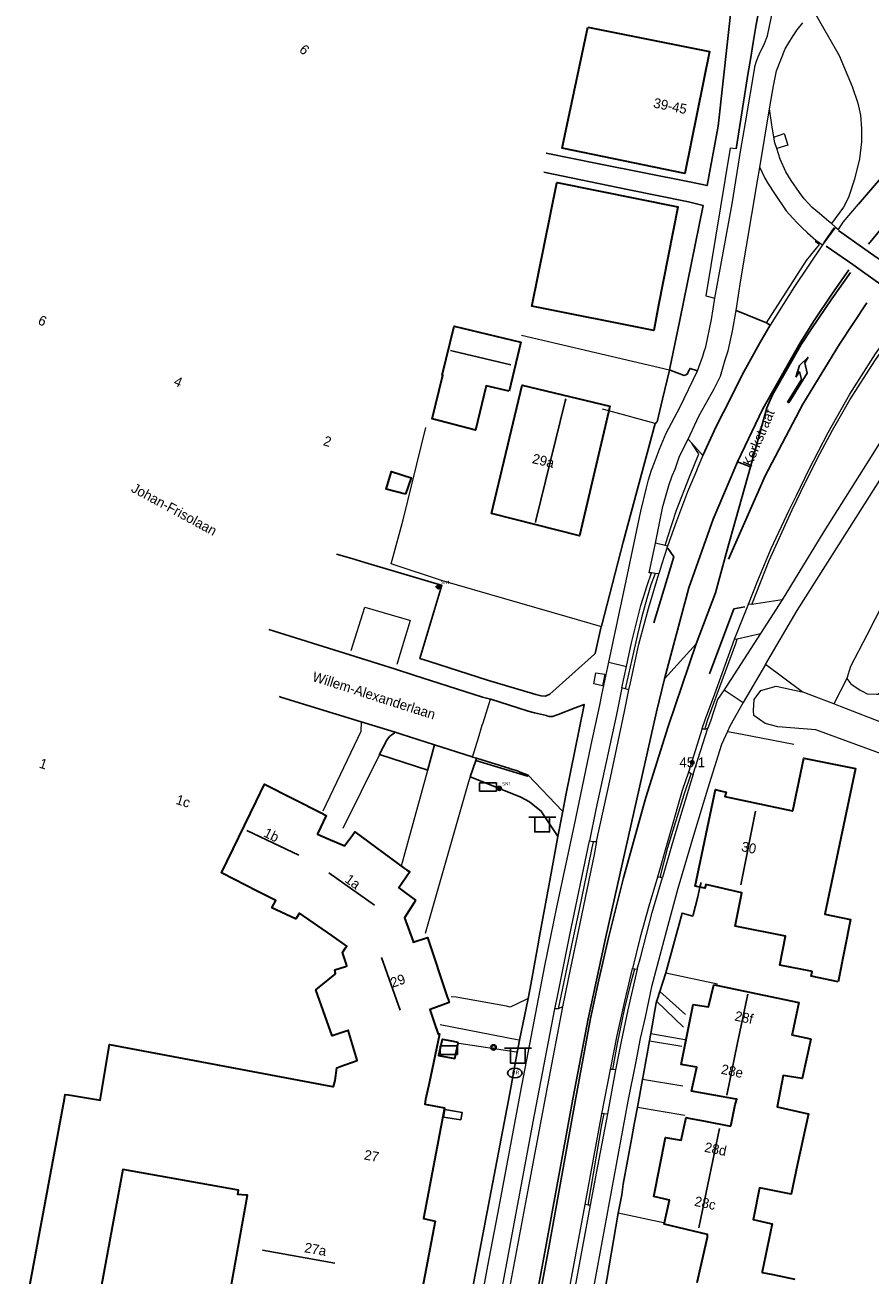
# Model space of a CAD drawing. Header units: metres. Extents: x 169249 to 194689, y 406250 to 412203.
# Tile 333 of 442: x 187903 to 187989, y 411474 to 411601. Entities that reach past the tile are written whole.
import ezdxf
from ezdxf.enums import TextEntityAlignment as Align

# ---------------------------------------------------------------- set-up
doc = ezdxf.new("R2010")
doc.units = ezdxf.units.M
doc.layers.get('0').update_dxf_attribs({"linetype": 'CONTINUOUS'})
for name, color, linetype, lineweight in [('BGT_NLCS_N264$0$B-WE-GW-WATERGANG_INSTEEK-G', 252, 'CONTINUOUS', 18), ('BGT_NLCS_N264$0$B-WE-IE-TERREINAFSCHEIDING_KUNSTMATIG_HEKWERK-G', 252, 'BGT_NLCS_N264$0$IE-TERREINAFSCHEIDING-KUNSTMATIG', 18), ('BGT_NLCS_N264$0$B-WE-OG-TOPOGRAFIE_BEBOUWING-G', 252, 'CONTINUOUS', 35), ('BGT_NLCS_N264$0$B-WE-OG-TOPOGRAFIE_CULTUURSCHEIDING-G', 252, 'CONTINUOUS', 18), ('BGT_NLCS_N264$0$B-WE-OG-TOPOGRAFIE_TERREIN_ONBEGROEID-GV', 252, 'CONTINUOUS', 18), ('BGT_NLCS_N264$0$B-WE-OG-TOPOGRAFIE_WATER-GV', 252, 'CONTINUOUS', 18), ('BGT_NLCS_N264$0$B-WE-OG-TOPOGRAFIE_WEG_BERM-GV', 252, 'CONTINUOUS', 18), ('BGT_NLCS_N264$0$B-WE-OG-TOPOGRAFIE_WEG_PARKEERPLAATS-G', 252, 'CONTINUOUS', 18), ('BGT_NLCS_N264$0$B-WE-OG-TOPOGRAFIE_WEG_RIJWEG-GV', 252, 'CONTINUOUS', 18), ('BGT_NLCS_N264$0$B-WE-OG-TOPOGRAFIE_WEG_RIJWIELPAD-GV', 252, 'CONTINUOUS', 18), ('BGT_NLCS_N264$0$B-WE-OG-TOPOGRAFIE_WEG_VERHARD-G', 252, 'CONTINUOUS', 18), ('BGT_NLCS_N264$0$B-WE-OG-TOPOGRAFIE_WEG_VOETPAD-GV', 252, 'CONTINUOUS', 18), ('BGT_NLCS_N264$0$B-WE-VW-MARKERING_PIJL-S', 252, 'CONTINUOUS', 25), ('BGT_NLCS_N264$0$B-WE-VW-VERKEERSTEKEN_BORD-S', 252, 'CONTINUOUS', 25), ('X-XX-AL-REFERENTIE-G', 7, 'CONTINUOUS', 18)]:
    doc.layers.add(name, color=color, linetype=linetype, lineweight=lineweight)
for name, color, linetype in [('BGT_NLCS_N264$0$B-WE-IE-MEUBILAIR_WEGMEUBILAIR-S', 252, 'CONTINUOUS'), ('BGT_NLCS_N264$0$B-WE-KG-KADASTRAAL_NOK-G', 252, 'CONTINUOUS'), ('BGT_NLCS_N264$0$B-WE-KL-WATER_BRANDLEIDING_PUT-S', 252, 'CONTINUOUS'), ('BGT_NLCS_N264$0$B-WE-OG-TOPOGRAFIE_WEG_INRIT-GV', 252, 'CONTINUOUS'), ('BGT_NLCS_N264$0$B-WE-OG-TOPOGRAFIE_WEG_RIJWEG-G', 252, 'CONTINUOUS'), ('BGT_NLCS_N264$0$B-WE-OG-TOPOGRAFIE_WEG_VOETPAD-G', 252, 'CONTINUOUS'), ('BGT_NLCS_N264$0$B-WE-VH-KANTOPSLUITING-G', 252, 'CONTINUOUS'), ('BGT_NLCS_N264$0$B-WE-VH-VERHARDING_ROOSTER-G', 252, 'CONTINUOUS'), ('BGT_NLCS_N264$0$B-WE-VW-MARKERING-G', 252, 'CONTINUOUS'), ('BGT_NLCS_N264$0$Label_Nummeraanduidingreeks', 252, 'CONTINUOUS'), ('BGT_NLCS_N264$0$Label_Openbareruimte', 252, 'CONTINUOUS'), ('BGT_NLCS_N264$0$Label_Puntobject', 252, 'CONTINUOUS')]:
    doc.layers.add(name, color=color, linetype=linetype)
doc.styles.add('BGT_NLCS_N264$0$NLCS-ISO', font='NLCS-ISO.ttf')
doc.styles.add('BGT_NLCS_N264$0$STANDARD', font='txt')
doc.linetypes.add('BGT_NLCS_N264$0$IE-TERREINAFSCHEIDING-KUNSTMATIG', pattern='A,4,[82,NLCS.SHX,S=0.75,R=90,X=0,Y=0],4,-2', length=10)

# ---------------------------------------------------------------- blocks, each defined once
blk = doc.blocks.new('BGT_NLCS_N264$0$SVW-VERKEERSTEKEN_BORD_ANWB-SO')
blk.add_line((-1.375, 0), (1.375, 0))
at = {"flags": 128}
blk.add_lwpolyline([(-0.75, 0), (-0.75, -1.5), (0.75, -1.5), (0.75, 0)], close=True, dxfattribs=at)
blk = doc.blocks.new('BGT_NLCS_N264$0$SIE-WEG_RECLAMEZUIL-SO')
for p, q in [((-0.194425, 0.194425), (0.194425, 0.194425)), ((-0.194425, -0.194425), (-0.194425, 0.194425)), ((0.194425, -0.194425), (0.194425, 0.194425)), ((-0.194425, -0.194425), (0.194425, -0.194425))]:
    blk.add_line(p, q)
blk.add_circle((0, 0), 0.275)
at = {"style": 'BGT_NLCS_N264$0$NLCS-ISO'}
blk.add_text('R', height=0.275, dxfattribs=at).set_placement((0, 0), align=Align.MIDDLE_CENTER)
blk = doc.blocks.new('BGT_NLCS_N264$0$SIE-WEG_STRAATNAAMBORD_PAAL-SO')
blk.add_line((-0.3, 0), (0.3, 0))
for radius in [0.2, 0.0745]:
    blk.add_circle((0, 0), radius)
at = {"style": 'BGT_NLCS_N264$0$NLCS-ISO'}
blk.add_attdef('STRAATNAAMBORD', (0.28, 0.29), '', height=0.35, dxfattribs=at)
blk = doc.blocks.new('BGT_NLCS_N264$0$SKL-ET_OV_KAST_ALGEMEEN-SO')
for p, q in [((-0.91, 0.44), (0.84, 0.44)), ((-0.91, -0.43), (-0.91, 0.44)), ((0.84, 0.44), (0.84, -0.43)), ((0.84, -0.43), (-0.91, -0.43))]:
    blk.add_line(p, q)
blk = doc.blocks.new('BGT_NLCS_N264$0$SIE-WEG_STRAATPOT_BRANDKRAAN-SO')
blk.add_ellipse((0, 0), major_axis=(-0.729, 0), ratio=0.685994)
at = {"style": 'BGT_NLCS_N264$0$NLCS-ISO'}
blk.add_text('BR', height=0.4, dxfattribs=at).set_placement((-0.3, -0.15))
blk = doc.blocks.new('BGT_NLCS_N264$0$B-SVW-MARKERING_PIJL_LA_5.0')
for p, q in [((0, 0.07), (2.7, 0.07)), ((0, -0.08), (0, 0.07)), ((3.8, 0.97), (2.6, 0.67)), ((2.6, 0.67), (3.3, 0.67)), ((2.7, 0.07), (3.3, 0.67)), ((3.55, -0.08), (4.3, 0.67)), ((5, 0.67), (3.8, 0.97)), ((4.3, 0.67), (5, 0.67)), ((0, -0.08), (3.55, -0.08))]:
    blk.add_line(p, q)
blk = doc.blocks.new('BGT_NLCS_N264$0$SIE-WEG_PAAL_ALGEMEEN_TYPE_02-SO')
at = {"ltscale": 0.5}
h = blk.add_hatch(color=256, dxfattribs=at)
h.paths.add_polyline_path([(0, 0), (0.1875, 0, 0.41421356), (0, 0.1875)])
h.paths.add_polyline_path([(0, -0.1875), (0, 0), (-0.1875, 0, 0.41421356)])
for p, q in [((-0.1875, 0), (0.1875, 0)), ((0, -0.1875), (0, 0.1875))]:
    blk.add_line(p, q, dxfattribs=at)
blk.add_circle((0, 0), 0.1875, dxfattribs=at)
blk = doc.blocks.new('BGT_NLCS_N264')
at = {"layer": 'BGT_NLCS_N264$0$B-WE-GW-WATERGANG_INSTEEK-G'}
blk.add_polyline3d([(187986.25, 411534.31, 11.36), (187986.66, 411533.76, 11.37), (187987.63, 411533.12, 11.25), (187987.83, 411533.01, 11.26), (187988.34, 411532.76, 11.05), (187989.28, 411532.7, 10.87), (187989.45, 411532.73, 10.76), (187989.71, 411532.95, 10.61), (187990.43, 411534.21, 10.47), (187993.79, 411540.8, 10.34), (187994.5, 411541.56, 10.3), (187994.83, 411541.67, 10.33), (187994.96, 411541.62, 10.34), (187995.39, 411541.45, 10.37)], dxfattribs=at)
at = {"layer": 'BGT_NLCS_N264$0$B-WE-IE-TERREINAFSCHEIDING_KUNSTMATIG_HEKWERK-G'}
blk.add_polyline3d([(187961.32, 411539.58, 11.47), (187961.25, 411539.6, 11.47), (187957.88, 411540.57, 11.46), (187945.2, 411544.22, 11.4), (187940.01, 411545.94, 11.41), (187941.21, 411550.41, 11.58), (187943.5, 411559.8, 11.59)], dxfattribs=at)
at = {"layer": 'BGT_NLCS_N264$0$B-WE-KG-KADASTRAAL_NOK-G'}
for p, q in [((187975.49, 411513.35, 20.16), (187976.98, 411520.82, 20.22)), ((187930.61, 411516.36, 20.2), (187925.34, 411518.88, 20.2)), ((187938.31, 411511.3, 20.18), (187933.65, 411514.57, 20.18)), ((187940.9, 411500.64, 20.19), (187939.02, 411505.98, 20.18)), ((187934.27, 411474.95, 20.32), (187926.92, 411476.27, 20.32))]:
    blk.add_line(p, q, dxfattribs=at)
for points in [[(187946.02, 411567.59, 15.32), (187946.29, 411567.52, 15.32), (187952.15, 411566.15, 15.32)], [(187957.73, 411562.7, 18.71), (187957.67, 411562.46, 18.71), (187954.69, 411550.35, 18.68), (187954.64, 411550.13, 18.68)], [(187974.08, 411492.01, 20.53), (187975.17, 411497.31, 20.53), (187976.2, 411502.26, 20.52)], [(187971.24, 411478.55, 20.54), (187972.32, 411483.74, 20.58), (187973.34, 411488.61, 20.63)]]:
    blk.add_polyline3d(points, dxfattribs=at)
at = {"layer": 'BGT_NLCS_N264$0$B-WE-OG-TOPOGRAFIE_BEBOUWING-G'}
for points in [[(187959.97, 411600.44, 15.94), (187972.33, 411597.95, 15.97), (187969.81, 411585.58, 16.2), (187957.37, 411588.15, 16.02), (187957.35, 411588.16, 16.02), (187957.76, 411590.08, 16.01), (187959.97, 411600.44, 15.94)], [(187969.09, 411582.15, 16.3), (187967.15, 411572.19, 16.23), (187966.65, 411569.63, 16.21), (187954.29, 411572.09, 16.17), (187954.32, 411572.25, 16.17), (187956.83, 411584.63, 16.21), (187956.84, 411584.67, 16.21), (187969.1, 411582.18, 16.3), (187969.09, 411582.15, 16.3)], [(187951.97, 411563.48, 14.07), (187949.65, 411564.03, 14.09), (187948.57, 411559.52, 14.05), (187944.15, 411560.67, 14), (187945.23, 411565.09, 14.04), (187945.16, 411565.1, 14.04), (187946.4, 411570.06, 14.05), (187953.17, 411568.45, 14.07), (187951.97, 411563.48, 14.07)], [(187950.18, 411551.07, 14.93), (187953.28, 411564.1, 15.07), (187962.21, 411561.94, 15.06), (187962.1, 411561.48, 15.06)], [(187962.1, 411561.48, 15.06), (187959.12, 411548.79, 15.06), (187950.18, 411551.07, 14.93)], [(187941.44, 411553.03, 13.85), (187939.48, 411553.54, 13.85), (187940.04, 411555.32, 13.69), (187942.03, 411554.66, 13.94), (187941.44, 411553.03, 13.85)], [(187971.35, 411513.11, 14.72), (187971.33, 411513.12, 14.72), (187970.86, 411513.21, 14.72), (187972.91, 411523.03, 14.83), (187973.45, 411522.9, 14.84), (187974, 411522.77, 14.84), (187973.86, 411522.34, 14.84), (187973.86, 411522.33, 14.84), (187980.76, 411520.87, 14.46), (187980.77, 411520.88, 14.46), (187981.89, 411526.21, 14.42), (187987.13, 411525.15, 14.44), (187984.03, 411510.39, 14.35), (187986.63, 411509.84, 13.98), (187985.37, 411503.51, 13.99)], [(187942.24, 411507.59, 14.14), (187942.22, 411507.54, 15.99), (187943.67, 411508, 14.54), (187945.73, 411501.89, 14.46), (187945.77, 411501.75, 14.1), (187945.87, 411501.4, 14.1), (187943.96, 411500.7, 14.04), (187943.92, 411500.69, 14.04), (187944.37, 411499.38, 14.02), (187944.78, 411498.2, 14.01), (187944.9, 411498.23, 14), (187944.86, 411498.04, 14), (187943.87, 411493.36, 13.92), (187943.48, 411491.55, 13.88), (187943.4, 411491.09, 14.31), (187944.33, 411490.92, 14.33), (187945.42, 411490.73, 14.35), (187943.27, 411479.48, 14.26), (187944.45, 411479.22, 14.25), (187942.51, 411468.89, 14.28)], [(187923.51, 411471.29, 17.11), (187925.4, 411481.84, 17.01), (187925.22, 411481.84, 15.14), (187924.43, 411481.91, 15.02), (187924.49, 411482.35, 13.76), (187912.73, 411484.47, 13.79), (187910.58, 411472.72, 13.73)], [(187902.81, 411469.97, 13.71), (187903.62, 411474.35, 13.71), (187906.81, 411491.64, 13.74), (187906.89, 411492.08, 13.74), (187907.24, 411492.02, 13.74), (187910.07, 411491.55, 13.72), (187910.44, 411491.49, 14.25), (187911.4, 411497.16, 14.44), (187934.05, 411492.89, 14.26), (187934.15, 411492.87, 14.26), (187934.29, 411493.49, 14.01), (187934.46, 411494.78, 13.95), (187934.46, 411494.79, 13.95), (187934.8, 411494.9, 13.97), (187936.55, 411495.52, 14.05), (187936.54, 411495.55, 14.05), (187935.62, 411498.6, 14.12), (187935.51, 411498.53, 13.9), (187934.42, 411498.16, 13.83), (187933.99, 411498.01, 13.8), (187932.56, 411502.12, 13.74), (187932.36, 411502.69, 13.73), (187934.3, 411504.3, 13.94), (187934.32, 411504.34, 14.38), (187934.33, 411504.35, 14.54), (187934.27, 411504.72, 14.48), (187935.35, 411505.07, 14.78), (187935.49, 411505.12, 14.82), (187935.45, 411505.28, 14.1), (187935.04, 411506.47, 14.11), (187935.37, 411506.95, 14.12), (187935.49, 411507.14, 14.57), (187933.97, 411508.2, 14.56), (187930.7, 411510.47, 14.53), (187930.7, 411510.47, 14.23), (187930.3, 411509.9, 14.22), (187930.28, 411509.91, 14.22), (187927.88, 411511.03, 14.14), (187928.28, 411511.76, 14.42), (187926.39, 411512.73, 14.42), (187922.83, 411514.55, 14.43), (187922.76, 411514.59, 14.43), (187926.27, 411521.82, 14.45), (187927.12, 411523.57, 14.46), (187932.96, 411520.64, 14.52), (187933.06, 411520.58, 14.06), (187933.39, 411520.39, 14.09), (187932.52, 411518.55, 14.09), (187932.5, 411518.5, 14.09), (187933.61, 411518.03, 14.1), (187935.13, 411517.37, 14.12), (187935.27, 411517.32, 16.3), (187936.06, 411518.41, 15.32), (187936.19, 411518.59, 15.16), (187936.3, 411518.75, 15.02), (187941.34, 411515.01, 14.57), (187941.36, 411515, 14.09), (187941.54, 411514.89, 14.09), (187941.88, 411514.66, 14.11), (187940.76, 411513.04, 14.1), (187941.45, 411512.54, 14.12), (187942.46, 411511.79, 14.16), (187942.28, 411511.5, 14.16), (187941.34, 411509.99, 14.14), (187942.24, 411507.59, 14.14)], [(187985.37, 411503.51, 13.99), (187982.64, 411504.07, 14.17), (187982.75, 411504.57, 14.48), (187982.62, 411504.6, 14.48), (187979.46, 411505.2, 14.49), (187980.04, 411508.16, 14.49), (187980.03, 411508.16, 14.49), (187974.91, 411509.17, 14.51), (187975.6, 411512.55, 14.44), (187971.94, 411513.4, 14.7), (187971.84, 411513.02, 14.72), (187971.35, 411513.11, 14.72)], [(187971.08, 411472.99, 13.96), (187972.1, 411477.59, 13.97), (187972.12, 411477.87, 19.56), (187967.72, 411478.9, 16.04), (187968.25, 411481.34, 16.05), (187966.66, 411481.71, 14.22), (187967.86, 411487.7, 14.17), (187969.43, 411487.44, 16.04), (187969.95, 411489.72, 16.06), (187970.23, 411489.67, 16.25), (187971.88, 411489.35, 17.38), (187974.46, 411488.84, 19.16), (187974.51, 411489.04, 13.88), (187974.92, 411491.06, 13.91), (187975.02, 411491.35, 16.59), (187975.1, 411491.58, 18.77), (187975.1, 411491.59, 18.79), (187975.03, 411491.6, 18.75), (187970.49, 411492.41, 16.05), (187971.04, 411494.86, 16.06), (187969.45, 411495.12, 14.06), (187970.67, 411501.21, 14.12), (187972.23, 411500.98, 16), (187972.74, 411503.21, 16.15), (187973.01, 411503.16, 16.08), (187977.82, 411502.16, 14.93), (187981.4, 411501.42, 14.08), (187980.7, 411498.2, 14.08), (187980.69, 411498.14, 14.07), (187982.56, 411497.72, 14.1), (187982.62, 411497.7, 14.1), (187981.72, 411493.68, 14.05), (187979.8, 411494, 14.06), (187979.19, 411490.83, 14.07), (187982.34, 411490.1, 14.09), (187982.36, 411490.1, 14.09), (187981.23, 411484.86, 14.1), (187980.6, 411481.94, 14.11), (187977.4, 411482.58, 14.11), (187976.77, 411479.5, 14.04), (187976.75, 411479.38, 14.04), (187978.52, 411478.97, 14.06), (187978.67, 411478.93, 14.06), (187977.67, 411474.05, 14.04), (187977.66, 411474.01, 14.04), (187978.75, 411473.79, 14.04), (187980.99, 411473.32, 14.05)], [(187946.8, 411497.34, 11.49), (187946.14, 411497.47, 11.52), (187945.21, 411497.66, 11.56), (187945.16, 411497.67, 11.56), (187944.8, 411496.03, 11.78), (187946.45, 411495.71, 11.5), (187946.45, 411495.73, 11.5), (187946.78, 411497.28, 11.5)], [(187946.78, 411497.28, 11.5), (187946.79, 411497.32, 11.5), (187946.8, 411497.34, 11.49)]]:
    blk.add_polyline3d(points, dxfattribs=at)
at = {"layer": 'BGT_NLCS_N264$0$B-WE-OG-TOPOGRAFIE_CULTUURSCHEIDING-G'}
for points in [[(187998.71, 411523.37, 11.41), (187983.12, 411529.08, 11.37), (187979.24, 411529.39, 11.31), (187977.98, 411529.74, 11.28), (187976.81, 411530.54, 11.27), (187976.77, 411531.07, 11.27), (187976.86, 411532.16, 11.29), (187977.54, 411533.08, 11.31), (187979.07, 411533.54, 11.33), (187981.71, 411532.96, 11.31)], [(188011.25, 411519.41, 11.16), (187990.31, 411529.64, 11.27), (187985.61, 411531.45, 11.29), (187984.93, 411531.72, 11.3)]]:
    blk.add_polyline3d(points, dxfattribs=at)
at = {"layer": 'BGT_NLCS_N264$0$B-WE-OG-TOPOGRAFIE_TERREIN_ONBEGROEID-GV', "linetype": 'Continuous'}
for p, q in [((187978.01, 411535.73, 10.98), (187975.74, 411531.88, 11.12)), ((187981.71, 411532.96, 11.31), (187978.01, 411535.73, 10.98)), ((187986.25, 411534.31, 11.36), (187984.93, 411531.72, 11.3)), ((187984.93, 411531.72, 11.3), (187981.71, 411532.96, 11.31)), ((187975.74, 411531.88, 11.12), (187974.38, 411529.48, 11.16))]:
    blk.add_line(p, q, dxfattribs=at)
at = {"layer": 'BGT_NLCS_N264$0$B-WE-OG-TOPOGRAFIE_WATER-GV'}
blk.add_polyline3d([(188070.27, 411623.56, 10.81), (188069.47, 411623.16, 10.81), (188062.02, 411619.64, 10.78), (188057.76, 411617.16, 10.71), (188051.91, 411613.23, 10.83), (188048.51, 411610.96, 10.8), (188043.91, 411607.77, 10.78), (188038.56, 411603.49, 10.77), (188021.14, 411588.8, 10.54), (188017.98, 411585.99, 10.66), (188013.33, 411581.69, 10.55), (188011.93, 411580.2, 10.54), (188009.41, 411577.51, 10.53), (188006.38, 411573.59, 10.55), (188004.79, 411571.04, 10.51), (188000.12, 411562.15, 10.69), (187993.3, 411548.51, 10.77), (187988.28, 411538.7, 11.19), (187986.62, 411535.53, 11.28), (187986.25, 411534.31, 11.36)], dxfattribs=at)
at = {"layer": 'BGT_NLCS_N264$0$B-WE-OG-TOPOGRAFIE_WEG_BERM-GV'}
for points in [[(187978.86, 411589.25, 11.09), (187979.9, 411589.65, 11.19), (187980.26, 411588.45, 11.21), (187979.14, 411588.12, 11.1)], [(187978.11, 411570.42, 11.33), (187982.15, 411576.74, 11.38), (187983.48, 411578.37, 11.34), (187983.11, 411578.61, 11.3), (187983.11, 411578.82, 11.22)], [(187976.6, 411541.81, 11.15), (187978.37, 411546.3, 11.21), (187980.71, 411551.43, 11.21), (187982.11, 411554.32, 11.2), (187983.52, 411557.13, 11.18), (187984.81, 411559.5, 11.17), (187986.57, 411562.59, 11.19), (187989.12, 411566.56, 11.17), (187992.17, 411571, 11.15), (187992.78, 411571.9, 11.11), (187993.44, 411571.47, 11.1), (187993.55, 411571.69, 11)], [(187971.85, 411529.13, 11.23), (187972.15, 411530.13, 11.26), (187972.51, 411531.14, 11.27), (187973.37, 411533.47, 11.28), (187974.98, 411537.87, 11.25), (187975.11, 411538.33, 11.16)]]:
    blk.add_polyline3d(points, dxfattribs=at)
at = {"layer": 'BGT_NLCS_N264$0$B-WE-OG-TOPOGRAFIE_WEG_INRIT-GV'}
for p, q in [((187978.11, 411570.42, 11.33), (187975.04, 411571.65, 11.21)), ((187978.48, 411570.18, 11.24), (187978.11, 411570.42, 11.33)), ((187970.16, 411558.6, 11.32), (187970.53, 411558.19, 11.3)), ((187970.53, 411558.19, 11.3), (187971.63, 411556.95, 11.26))]:
    blk.add_line(p, q, dxfattribs=at)
blk.add_polyline3d([(187971.63, 411556.95, 11.26), (187972.98, 411559.88, 11.32), (187974.48, 411562.81, 11.34), (187975.64, 411565.13, 11.34), (187977.4, 411568.33, 11.34), (187978.48, 411570.18, 11.24)], dxfattribs=at)
at = {"layer": 'BGT_NLCS_N264$0$B-WE-OG-TOPOGRAFIE_WEG_PARKEERPLAATS-G'}
blk.add_polyline3d([(187935.93, 411537.16, 11.2), (187937.33, 411541.56, 11.32), (187941.84, 411540.21, 11.29), (187941.92, 411540.18, 11.29), (187940.58, 411535.73, 11.21)], dxfattribs=at)
at = {"layer": 'BGT_NLCS_N264$0$B-WE-OG-TOPOGRAFIE_WEG_RIJWEG-G'}
blk.add_line((187948.26, 411526.33, 11.21), (187948.67, 411526.22, 11.2), dxfattribs=at)
for points in [[(187940.43, 411535.25, 11.18), (187935.78, 411536.7, 11.17), (187927.57, 411539.27, 11.15)], [(187950.08, 411532.22, 11.29), (187949.28, 411532.42, 11.19), (187942.29, 411534.63, 11.21), (187940.43, 411535.25, 11.18)], [(187928.63, 411532.46, 11.18), (187928.9, 411532.38, 11.18), (187936.94, 411529.9, 11.19)], [(187957.41, 411520.83, 11.45), (187957.73, 411522.47, 11.44), (187959.58, 411531.64, 11.42), (187959.58, 411531.68, 11.42), (187958.66, 411531.32, 11.4), (187956.96, 411530.66, 11.36), (187956.36, 411530.45, 11.36), (187956.22, 411530.45, 11.36), (187956.02, 411530.46, 11.35), (187955.79, 411530.53, 11.34), (187955.76, 411530.54, 11.34), (187954.56, 411530.83, 11.23), (187953.89, 411530.99, 11.21), (187953.81, 411531.02, 11.22), (187950.11, 411532.21, 11.29), (187950.08, 411532.22, 11.29)], [(187936.94, 411529.9, 11.19), (187937.3, 411529.79, 11.19), (187940.39, 411528.85, 11.19), (187940.4, 411528.84, 11.19)], [(187940.4, 411528.84, 11.19), (187941.01, 411528.65, 11.19), (187944.39, 411527.58, 11.22)], [(187944.39, 411527.58, 11.22), (187948.22, 411526.35, 11.21), (187948.26, 411526.33, 11.21)], [(187948.67, 411526.22, 11.2), (187952.05, 411525.16, 11.18), (187952.09, 411525.14, 11.18), (187952.71, 411524.96, 11.22), (187953.27, 411524.74, 11.28), (187953.89, 411524.5, 11.34)], [(187953.89, 411524.5, 11.34), (187957.39, 411520.85, 11.45), (187957.41, 411520.83, 11.45)]]:
    blk.add_polyline3d(points, dxfattribs=at)
at = {"layer": 'BGT_NLCS_N264$0$B-WE-OG-TOPOGRAFIE_WEG_RIJWEG-GV'}
for p, q in [((187984.71, 411580.49, 11.15), (187985.11, 411580.14, 11.16)), ((187985.11, 411580.14, 11.16), (187983.8, 411578.34, 11.16)), ((187974.85, 411538.29, 11.15), (187976.28, 411541.86, 11.15)), ((187961.39, 411490.09, 11.16), (187962.28, 411494.6, 11.16)), ((187959.69, 411480.9, 11.18), (187961.39, 411490.09, 11.16)), ((187958.14, 411472.54, 11.17), (187959.69, 411480.9, 11.18))]:
    blk.add_line(p, q, dxfattribs=at)
for points in [[(187982.94, 411602, 11.2), (187985.47, 411597.54, 11.2), (187986.82, 411594.41, 11.15), (187987.39, 411592.73, 11.14), (187987.66, 411591.51, 11.15), (187987.76, 411590.14, 11.16), (187987.76, 411588.78, 11.16), (187987.54, 411587.08, 11.15), (187987.05, 411585.01, 11.15), (187986.44, 411583.15, 11.15), (187985.94, 411582.15, 11.16), (187984.71, 411580.49, 11.15)], [(187985.11, 411580.14, 11.16), (187985.4, 411579.9, 11.26), (187985.9, 411580.62, 11.24), (187987.45, 411582.47, 11.13)], [(187983.8, 411578.34, 11.16), (187980.95, 411574.11, 11.29), (187978.48, 411570.18, 11.24)], [(187976.28, 411541.86, 11.15), (187977.21, 411544.27, 11.13), (187978.58, 411547.49, 11.09), (187980.42, 411551.4, 11.11), (187981.14, 411552.88, 11.1), (187982.39, 411555.5, 11.09), (187984.37, 411559.27, 11.04), (187986.57, 411563.17, 11.02), (187989.17, 411567.27, 11), (187992.68, 411572.22, 10.97)], [(187971.63, 411556.95, 11.26), (187971.08, 411555.6, 11.31), (187970.99, 411555.39, 11.31), (187970.09, 411553.24, 11.3), (187968.95, 411550.27, 11.29), (187968.05, 411547.73, 11.3)], [(187968.05, 411547.73, 11.3), (187967.43, 411545.85, 11.31), (187967.16, 411544.92, 11.4)], [(187971.56, 411529.22, 11.12), (187971.91, 411530.21, 11.11), (187972.85, 411532.74, 11.18), (187974.85, 411538.29, 11.15)], [(187960.85, 411517.75, 11.25), (187960.6, 411516.44, 11.24), (187959.14, 411509.43, 11.21), (187958.21, 411504.94, 11.2), (187957.39, 411500.97, 11.17)], [(187962.28, 411494.6, 11.16), (187962.95, 411498.05, 11.16), (187963.73, 411501.53, 11.16), (187964.51, 411504.85, 11.25)], [(187957.39, 411500.97, 11.17), (187955.87, 411492.97, 11.15), (187954.03, 411483.27, 11.18), (187951.82, 411471.35, 11.19), (187949.99, 411461.64, 11.19)]]:
    blk.add_polyline3d(points, dxfattribs=at)
at = {"layer": 'BGT_NLCS_N264$0$B-WE-OG-TOPOGRAFIE_WEG_RIJWIELPAD-GV'}
for p, q in [((187977.43, 411586.19, 11.19), (187978.4, 411592.15, 11.13)), ((187983.11, 411578.82, 11.22), (187983.8, 411578.34, 11.16)), ((187967.82, 411547.79, 11.32), (187966.83, 411548.03, 11.39)), ((187968.05, 411547.73, 11.3), (187967.82, 411547.79, 11.32)), ((187966.79, 411544.97, 11.4), (187966.42, 411545.02, 11.4)), ((187967.16, 411544.92, 11.4), (187966.79, 411544.97, 11.4)), ((187979.68, 411542.3, 11.02), (187976.6, 411541.81, 11.15)), ((187979.68, 411542.3, 11.02), (187977.48, 411538.88, 11.08)), ((187976.6, 411541.81, 11.15), (187976.28, 411541.86, 11.15)), ((187977.48, 411538.88, 11.08), (187973.79, 411533.14, 11.2)), ((187975.11, 411538.33, 11.16), (187977.48, 411538.88, 11.08)), ((187974.85, 411538.29, 11.15), (187975.11, 411538.33, 11.16)), ((187962.08, 411535.95, 11.38), (187963.89, 411535.51, 11.39)), ((187963.41, 411533.35, 11.38), (187963.89, 411535.51, 11.39)), ((187963.77, 411533.24, 11.38), (187963.41, 411533.35, 11.38)), ((187964.13, 411533.14, 11.38), (187963.77, 411533.24, 11.38)), ((187973.79, 411533.14, 11.2), (187975.74, 411531.88, 11.12)), ((187971.56, 411529.22, 11.12), (187970.17, 411524.8, 11.16)), ((187970.65, 411524.6, 11.25), (187972.15, 411529.27, 11.23)), ((187971.85, 411529.13, 11.23), (187971.56, 411529.22, 11.12)), ((187972.15, 411529.27, 11.23), (187971.85, 411529.13, 11.23)), ((187970.44, 411524.63, 11.25), (187970.17, 411524.8, 11.16)), ((187970.44, 411524.63, 11.25), (187970.65, 411524.6, 11.25)), ((187960.12, 411517.82, 11.33), (187960.51, 411517.76, 11.35)), ((187960.51, 411517.76, 11.35), (187960.85, 411517.75, 11.25)), ((187967.3, 411514.1, 11.27), (187967.03, 411514.15, 11.19)), ((187967.56, 411514.11, 11.25), (187967.3, 411514.1, 11.27)), ((187964.51, 411504.85, 11.25), (187964.75, 411504.83, 11.33)), ((187964.75, 411504.83, 11.33), (187964.98, 411504.81, 11.33)), ((187956.95, 411500.78, 11.27), (187956.61, 411500.77, 11.25)), ((187957.39, 411500.97, 11.17), (187956.95, 411500.78, 11.27)), ((187962.76, 411494.57, 11.3), (187961.96, 411490.09, 11.29)), ((187962.51, 411494.6, 11.32), (187962.28, 411494.6, 11.16)), ((187962.76, 411494.57, 11.3), (187962.51, 411494.6, 11.32)), ((187961.62, 411490.13, 11.29), (187961.39, 411490.09, 11.16)), ((187961.62, 411490.13, 11.29), (187961.96, 411490.09, 11.29)), ((187960.19, 411480.83, 11.28), (187958.65, 411472.45, 11.3)), ((187960, 411480.82, 11.28), (187959.69, 411480.9, 11.18)), ((187960.19, 411480.83, 11.28), (187960, 411480.82, 11.28))]:
    blk.add_line(p, q, dxfattribs=at)
for points in [[(187978.4, 411592.15, 11.13), (187978.82, 411594.47, 11.13), (187979.12, 411596.01, 11.14), (187980, 411598.24, 11.15), (187980.74, 411599.44, 11.16), (187981.23, 411600.16, 11.16), (187981.81, 411600.86, 11.17)], [(187978.01, 411535.73, 10.98), (187981.23, 411541.21, 11), (187989.2, 411553.78, 10.94), (187995.02, 411563.01, 10.86), (187999.16, 411569.1, 10.86), (188002.02, 411572.82, 10.87), (188004.71, 411576.05, 10.85), (188005.9, 411577.45, 10.84), (188007.2, 411578.85, 10.86), (188009.06, 411580.67, 10.83), (188011.21, 411582.76, 10.84), (188016.61, 411587.29, 10.8), (188019.94, 411590.14, 10.79), (188024.06, 411593.93, 10.78), (188026.52, 411596.05, 10.76), (188028.64, 411597.84, 10.79)], [(187978.86, 411589.25, 11.09), (187978.63, 411590.53, 11.1), (187978.4, 411592.15, 11.13)], [(187979.14, 411588.12, 11.1), (187978.96, 411588.68, 11.09), (187978.86, 411589.25, 11.09)], [(187984.71, 411580.49, 11.15), (187984.45, 411580.7, 11.18), (187983.48, 411581.52, 11.14), (187982.75, 411582.11, 11.14), (187981.93, 411583.01, 11.14), (187981.45, 411583.64, 11.14), (187980.6, 411584.85, 11.14), (187980.07, 411585.73, 11.14), (187979.48, 411587.02, 11.11), (187979.14, 411588.12, 11.1)], [(187975.04, 411571.65, 11.21), (187975.51, 411574.79, 11.15), (187977.19, 411584.83, 11.15), (187977.43, 411586.19, 11.19)], [(187977.43, 411586.19, 11.19), (187977.95, 411585.11, 11.19), (187978.27, 411584.51, 11.19), (187978.92, 411583.53, 11.18), (187980.09, 411581.8, 11.18), (187980.77, 411581.03, 11.19), (187981.21, 411580.58, 11.19), (187981.65, 411580.13, 11.19), (187982.28, 411579.56, 11.19), (187983.11, 411578.82, 11.22)], [(187970.16, 411558.6, 11.32), (187970.36, 411559.03, 11.33), (187971.26, 411561, 11.28), (187972.79, 411563.71, 11.29), (187973.43, 411565.01, 11.3), (187973.92, 411566.64, 11.29), (187974.22, 411567.58, 11.26), (187974.64, 411569.58, 11.25), (187975.04, 411571.65, 11.21)], [(187996.73, 411569.46, 10.96), (187995.4, 411567.45, 10.96), (187991.32, 411560.97, 10.98), (187988.89, 411557.12, 10.99), (187983.94, 411549.24, 11.01), (187979.68, 411542.3, 11.02)], [(187966.83, 411548.03, 11.39), (187967.58, 411551.77, 11.35), (187968.18, 411553.91, 11.32), (187968.53, 411554.89, 11.31), (187968.82, 411555.54, 11.32), (187969.27, 411556.86, 11.35), (187970.16, 411558.6, 11.32)], [(187967.82, 411547.79, 11.32), (187968.07, 411548.67, 11.41), (187968.97, 411551.4, 11.44), (187970.28, 411554.79, 11.43), (187971.22, 411557.1, 11.37), (187971.06, 411557.36, 11.31), (187970.53, 411558.19, 11.3)], [(187966.42, 411545.02, 11.4), (187966.2, 411545.02, 11.39), (187966.83, 411548.03, 11.39)], [(187966.79, 411544.97, 11.4), (187966.35, 411543.8, 11.47), (187965.94, 411542.43, 11.46), (187965.42, 411540.46, 11.46), (187965.02, 411538.77, 11.46), (187964.59, 411536.98, 11.45), (187963.77, 411533.24, 11.38)], [(187963.89, 411535.51, 11.39), (187964.41, 411537.92, 11.4), (187965.33, 411541.72, 11.4), (187965.99, 411543.76, 11.4), (187966.42, 411545.02, 11.4)], [(187964.13, 411533.14, 11.38), (187964.28, 411533.88, 11.28), (187965.14, 411537.78, 11.28), (187965.79, 411540.15, 11.32), (187966.13, 411541.42, 11.34), (187967.16, 411544.92, 11.4)], [(187963.41, 411533.35, 11.38), (187962.86, 411530.65, 11.38), (187960.77, 411521.02, 11.33), (187960.12, 411517.82, 11.33)], [(187960.85, 411517.75, 11.25), (187962.26, 411524.22, 11.25), (187963.67, 411530.96, 11.28), (187964.13, 411533.14, 11.38)], [(187973.79, 411533.14, 11.2), (187973.14, 411532.18, 11.25), (187972.43, 411529.98, 11.22), (187972.15, 411529.27, 11.23)], [(187970.17, 411524.8, 11.16), (187969.55, 411522.95, 11.18), (187967.03, 411514.15, 11.19)], [(187967.3, 411514.1, 11.27), (187968.1, 411517.15, 11.29), (187969.75, 411522.52, 11.29), (187970.44, 411524.63, 11.25)], [(187970.65, 411524.6, 11.25), (187969.36, 411520.37, 11.25), (187968.46, 411517.28, 11.27), (187967.56, 411514.11, 11.25)], [(187956.61, 411500.77, 11.25), (187956.88, 411502.02, 11.26), (187958.14, 411508.27, 11.31), (187960.12, 411517.82, 11.33)], [(187960.51, 411517.76, 11.35), (187959.1, 411511.03, 11.28), (187958.27, 411507.06, 11.27), (187956.95, 411500.78, 11.27)], [(187967.03, 411514.15, 11.19), (187966.14, 411511.19, 11.2), (187965.27, 411508.04, 11.22), (187964.51, 411504.85, 11.25)], [(187964.98, 411504.81, 11.33), (187965.35, 411506.09, 11.29), (187966.49, 411510.54, 11.23), (187967.56, 411514.11, 11.25)], [(187962.51, 411494.6, 11.32), (187962.96, 411497.24, 11.28), (187963.7, 411500.71, 11.28), (187964.41, 411503.6, 11.33), (187964.75, 411504.83, 11.33)], [(187964.98, 411504.81, 11.33), (187964.04, 411500.65, 11.29), (187963.36, 411497.45, 11.27), (187962.76, 411494.57, 11.3)], [(187949.27, 411461.71, 11.26), (187951.48, 411473.49, 11.19), (187954.42, 411489.29, 11.17), (187956.61, 411500.77, 11.25)], [(187960, 411480.82, 11.28), (187961.4, 411488.99, 11.29), (187961.62, 411490.13, 11.29)], [(187961.96, 411490.09, 11.29), (187960.95, 411484.79, 11.27), (187960.19, 411480.83, 11.28)]]:
    blk.add_polyline3d(points, dxfattribs=at)
at = {"layer": 'BGT_NLCS_N264$0$B-WE-OG-TOPOGRAFIE_WEG_VERHARD-G'}
for p, q in [((187953.23, 411569.16, 11.69), (187968.24, 411565.63, 11.43)), ((187968.24, 411565.63, 11.43), (187968.27, 411565.62, 11.43)), ((187962.1, 411561.48, 11.46), (187961.46, 411561.66, 11.46)), ((187966.8, 411560.2, 11.41), (187962.1, 411561.48, 11.46)), ((187938.81, 411526.6, 11.35), (187935.09, 411519.07, 11.34)), ((187941.03, 411515.29, 11.46), (187943.71, 411525.01, 11.31)), ((187967.87, 411504.41, 11.35), (187973.14, 411503.32, 11.37)), ((187967.27, 411502.52, 11.37), (187969.88, 411500.19, 11.37)), ((187946.78, 411497.28, 11.45), (187946.69, 411497.29, 11.45)), ((187966.23, 411497.51, 11.34), (187969.51, 411496.99, 11.44)), ((187969.61, 411492.9, 11.39), (187965.51, 411493.58, 11.41)), ((187964.99, 411490.78, 11.34), (187969.82, 411489.96, 11.42)), ((187967.63, 411479.03, 11.43), (187963.03, 411480.02, 11.33))]:
    blk.add_line(p, q, dxfattribs=at)
for points in [[(187975.02, 411588.08, 11.32), (187974.43, 411588.14, 11.32), (187971.93, 411573.16, 11.26), (187972.87, 411572.93, 11.26)], [(187961.68, 411534.74, 11.44), (187961.45, 411533.55, 11.43), (187960.56, 411533.75, 11.44), (187960.77, 411534.88, 11.41), (187961.68, 411534.74, 11.44)], [(187948.26, 411526.33, 11.21), (187948.87, 411528.28, 11.34), (187949.25, 411529.57, 11.36), (187949.32, 411529.79, 11.36), (187950.08, 411532.22, 11.29)], [(187936.94, 411529.9, 11.19), (187936.92, 411528.92, 11.32), (187933.07, 411520.83, 11.42)], [(187974.13, 411528.93, 11.18), (187975.46, 411528.68, 11.16), (187980.89, 411527.65, 11.08)], [(187948, 411524.32, 11.31), (187947.86, 411523.82, 11.31), (187943.44, 411508.4, 11.46)], [(187953.89, 411501.8, 11.41), (187953.71, 411501.72, 11.42), (187952.06, 411500.95, 11.48), (187951.7, 411501.04, 11.48), (187946.58, 411501.96, 11.49), (187946.09, 411501.97, 11.5)], [(187966.95, 411501.51, 11.4), (187966.96, 411501.5, 11.4), (187969.66, 411498.9, 11.41)], [(187953.02, 411497.59, 11.4), (187952.95, 411497.6, 11.4), (187944.97, 411499.15, 11.53)], [(187966.36, 411498.25, 11.34), (187966.36, 411498.25, 11.34), (187969.82, 411497.67, 11.41)], [(187952.8, 411496.35, 11.4), (187952.72, 411496.36, 11.4), (187946.88, 411497.26, 11.45), (187946.78, 411497.28, 11.45)]]:
    blk.add_polyline3d(points, dxfattribs=at)
at = {"layer": 'BGT_NLCS_N264$0$B-WE-OG-TOPOGRAFIE_WEG_VOETPAD-G'}
for p, q in [((187968.24, 411565.63, 11.43), (187968.24, 411565.63, 11.43)), ((187938.81, 411526.6, 11.35), (187943.71, 411525.01, 11.31)), ((187956.92, 411518.27, 11.47), (187957.41, 411520.83, 11.45)), ((187971.47, 411513.58, 11.42), (187971.35, 411513.11, 11.42)), ((187967.87, 411504.41, 11.35), (187967.27, 411502.52, 11.37)), ((187953.89, 411501.8, 11.41), (187953.02, 411497.59, 11.4)), ((187953.02, 411497.59, 11.4), (187952.8, 411496.35, 11.4)), ((187965.51, 411493.58, 11.41), (187964.99, 411490.78, 11.34))]:
    blk.add_line(p, q, dxfattribs=at)
for points in [[(187972.71, 411609.84, 13.01), (187974.08, 411606.21, 11.36), (187974.1, 411606.05, 11.36), (187974.58, 411602.94, 11.37), (187974.14, 411598.97, 11.62), (187973.2, 411590.37, 12.18), (187972.07, 411584.34, 11.35), (187970.27, 411584.72, 11.37), (187961.08, 411586.56, 11.31), (187955.72, 411587.63, 11.28)], [(187975.02, 411588.08, 11.32), (187976.23, 411595.84, 11.24), (187976.49, 411597.16, 11.26), (187976.76, 411598.89, 11.29), (187977.07, 411600.71, 11.28), (187978.19, 411606.68, 11.19)], [(187968.24, 411565.63, 11.43), (187969.32, 411570.68, 11.39), (187971.69, 411582.32, 11.36), (187970.2, 411582.69, 11.36), (187963.99, 411583.96, 11.33), (187955.48, 411585.7, 11.29)], [(187968.27, 411565.62, 11.43), (187967.55, 411562.67, 11.42), (187967, 411560.36, 11.41), (187966.94, 411560.31, 11.41), (187966.8, 411560.2, 11.41)], [(187971.1, 411565.54, 11.31), (187970.34, 411565.79, 11.38), (187970.2, 411565.51, 11.43), (187970.09, 411565.23, 11.43), (187969.9, 411565.13, 11.43), (187969.73, 411565.08, 11.42), (187968.32, 411565.6, 11.43), (187968.27, 411565.62, 11.43)], [(187966.8, 411560.2, 11.41), (187963.55, 411548.14, 11.43), (187961.34, 411539.63, 11.47), (187961.32, 411539.58, 11.47)], [(187961.32, 411539.58, 11.47), (187960.71, 411536.85, 11.46), (187960.63, 411536.78, 11.45), (187956.1, 411532.7, 11.38), (187955.81, 411532.57, 11.36), (187955.66, 411532.52, 11.35), (187955.22, 411532.53, 11.35), (187954.68, 411532.69, 11.34), (187949.76, 411534.13, 11.28), (187943.88, 411536.03, 11.29), (187942.92, 411536.34, 11.29), (187945.14, 411543.77, 11.38), (187944.98, 411543.82, 11.39), (187937.32, 411546.09, 11.4), (187935.99, 411546.48, 11.39), (187934.43, 411546.94, 11.36)], [(187940.4, 411528.84, 11.19), (187940.34, 411528.8, 11.2), (187939.83, 411528.4, 11.32), (187939.54, 411528.03, 11.33), (187938.82, 411526.61, 11.35), (187938.81, 411526.6, 11.35)], [(187943.71, 411525.01, 11.31), (187943.72, 411525.06, 11.31), (187943.73, 411525.07, 11.31), (187944.38, 411527.56, 11.22), (187944.39, 411527.58, 11.22)], [(187948.67, 411526.22, 11.2), (187948.67, 411526.2, 11.2), (187948.59, 411525.98, 11.22), (187948, 411524.32, 11.31)], [(187948, 411524.32, 11.31), (187948.1, 411524.28, 11.31), (187953.17, 411522.26, 11.49), (187954.04, 411521.77, 11.49), (187955.25, 411520.81, 11.49), (187955.27, 411520.78, 11.49), (187956.81, 411518.44, 11.47), (187956.92, 411518.27, 11.47)], [(187956.92, 411518.27, 11.47), (187956.16, 411514.16, 11.4), (187955.07, 411508.15, 11.35), (187954.88, 411507.15, 11.37), (187954.1, 411502.87, 11.43), (187953.89, 411501.8, 11.41)], [(187971.35, 411513.11, 11.42), (187971.12, 411512.14, 11.41), (187970.67, 411510.3, 11.4), (187970.64, 411510.18, 11.4), (187969.53, 411510.49, 11.38), (187967.87, 411504.41, 11.35)], [(187967.27, 411502.52, 11.37), (187967, 411501.67, 11.39), (187966.95, 411501.51, 11.4)], [(187966.95, 411501.51, 11.4), (187966.91, 411501.39, 11.38), (187966.36, 411498.25, 11.34)], [(187966.36, 411498.25, 11.34), (187966.34, 411498.1, 11.34), (187966.23, 411497.51, 11.34)], [(187966.23, 411497.51, 11.34), (187965.61, 411494.14, 11.34), (187965.51, 411493.58, 11.41)], [(187952.8, 411496.35, 11.4), (187952.03, 411492.19, 11.38), (187949, 411476.26, 11.4), (187947.95, 411470.74, 11.42), (187946.4, 411462.54, 11.44), (187946.4, 411462.53, 11.44), (187945.61, 411462.67, 11.46)], [(187964.99, 411490.78, 11.34), (187964.71, 411489.23, 11.39), (187964.64, 411488.86, 11.37), (187964.43, 411487.69, 11.44), (187963.56, 411482.95, 11.4), (187963.4, 411481.87, 11.38), (187963.03, 411480.02, 11.33)], [(187963.03, 411480.02, 11.33), (187961.65, 411471.91, 11.33), (187961.42, 411470.68, 11.35), (187961.29, 411470.06, 11.34), (187960.02, 411463.67, 11.37)]]:
    blk.add_polyline3d(points, dxfattribs=at)
at = {"layer": 'BGT_NLCS_N264$0$B-WE-OG-TOPOGRAFIE_WEG_VOETPAD-GV'}
blk.add_line((187974.38, 411529.48, 11.16), (187974.13, 411528.93, 11.18), dxfattribs=at)
for points in [[(187972.87, 411572.93, 11.26), (187974.61, 411582.49, 11.22), (187975.51, 411588.02, 11.25), (187975.97, 411590.73, 11.23), (187976.96, 411596.54, 11.21), (187977.04, 411596.89, 11.21), (187977.26, 411597.42, 11.21), (187977.49, 411597.96, 11.21), (187977.82, 411598.61, 11.21), (187978.2, 411599.55, 11.22), (187978.59, 411601.33, 11.21), (187978.91, 411603.17, 11.2), (187978.9, 411605.71, 11.19)], [(187971.1, 411565.54, 11.31), (187971.64, 411567.02, 11.29), (187971.78, 411567.5, 11.28), (187971.93, 411567.98, 11.28), (187972.53, 411570.75, 11.28), (187972.87, 411572.93, 11.26)], [(187962.08, 411535.95, 11.38), (187963.86, 411544.21, 11.37), (187965.36, 411551.3, 11.38), (187965.92, 411553.65, 11.35), (187966.13, 411554.48, 11.34), (187966.27, 411554.93, 11.34), (187966.43, 411555.44, 11.34), (187966.73, 411556.22, 11.35), (187967.23, 411557.58, 11.35), (187967.93, 411559.21, 11.34), (187969.29, 411561.81, 11.32), (187971.1, 411565.54, 11.31)], [(187940.61, 411429.82, 11.38), (187941.91, 411435.55, 11.36), (187945.17, 411450.1, 11.36), (187946.72, 411458.02, 11.37), (187947.55, 411462.37, 11.38), (187949.82, 411474.68, 11.33), (187950.95, 411480.67, 11.38), (187953.12, 411492.24, 11.32), (187955.61, 411505.14, 11.27), (187956.82, 411511.1, 11.31), (187958.56, 411519.27, 11.37), (187960.31, 411527.57, 11.39), (187961.17, 411531.6, 11.43), (187961.37, 411532.63, 11.38), (187962.08, 411535.95, 11.38)], [(187974.13, 411528.93, 11.18), (187973.55, 411527.62, 11.24), (187972.1, 411523.07, 11.28), (187970.7, 411518.36, 11.37), (187969.1, 411513, 11.34), (187968.1, 411509.24, 11.33), (187967.01, 411505.16, 11.35), (187966.43, 411503, 11.28), (187965.79, 411499.91, 11.26), (187965.26, 411497.75, 11.26), (187964.83, 411495.41, 11.26), (187964.02, 411491.38, 11.31), (187960.46, 411472.09, 11.29), (187957.46, 411455.74, 11.33), (187956.28, 411449.76, 11.3), (187951.29, 411427.51, 11.42)]]:
    blk.add_polyline3d(points, dxfattribs=at)
at = {"layer": 'BGT_NLCS_N264$0$B-WE-VH-KANTOPSLUITING-G'}
blk.add_polyline3d([(187953.89, 411524.5, 11.34), (187953.84, 411524.38, 11.4), (187948.6, 411525.99, 11.34)], dxfattribs=at)
at = {"layer": 'BGT_NLCS_N264$0$B-WE-VH-VERHARDING_ROOSTER-G'}
blk.add_polyline3d([(187947.06, 411489.49, 11.46), (187947.21, 411490.24, 11.47), (187946.41, 411490.39, 11.46), (187945.44, 411490.54, 11.46), (187945.3, 411489.77, 11.53), (187947.06, 411489.49, 11.46)], dxfattribs=at)
at = {"layer": 'BGT_NLCS_N264$0$B-WE-VW-MARKERING-G', "linetype": 'Continuous'}
blk.add_line((187984.99, 411580.05, 11.2), (187983.92, 411578.53, 11.21), dxfattribs=at)
at = {"layer": 'BGT_NLCS_N264$0$B-WE-VW-MARKERING-G'}
for p, q in [((187974.42, 411554.54, 11.21), (187975.17, 411556.31, 11.2)), ((187975.17, 411556.31, 11.2), (187976.48, 411555.78, 11.15)), ((187970.95, 411537.81, 11.2), (187967.75, 411534.26, 11.2))]:
    blk.add_line(p, q, dxfattribs=at)
at = {"layer": 'BGT_NLCS_N264$0$B-WE-VW-MARKERING-G', "linetype": 'Continuous'}
for points in [[(187987.45, 411582.47, 11.13), (187989.29, 411584.59, 11.13), (187991.55, 411587.18, 11.19), (187994.69, 411590.5, 11.17), (187997.97, 411593.76, 11.16)], [(187988.3, 411572.44, 11.04), (187985.53, 411568.26, 11.05), (187981.78, 411562.17, 11.08), (187977.97, 411554.89, 11.05), (187977.48, 411553.78, 11.06), (187974.24, 411546.41, 11.15)], [(187975.17, 411556.31, 11.2), (187977.73, 411561.69, 11.15), (187981.54, 411568.38, 11.16)], [(187976.48, 411555.78, 11.15), (187978.13, 411561.77, 11.16), (187978.71, 411563.1, 11.15), (187981.64, 411568.21, 11.16)], [(187968.08, 411547.55, 11.28), (187968.69, 411546.65, 11.29), (187966.68, 411539.95, 11.29)], [(187972.3, 411534.79, 11.11), (187974.8, 411541.37, 11.08), (187975.89, 411541.59, 11.06)], [(187970.95, 411537.81, 11.2), (187968.11, 411529.44, 11.2), (187965.86, 411522.23, 11.2), (187963.57, 411514.05, 11.19), (187962.07, 411507.98, 11.21), (187961.08, 411503.72, 11.23), (187960.23, 411499.78, 11.21), (187958.76, 411491.73, 11.22), (187955.96, 411476.33, 11.21), (187952.93, 411460.13, 11.15)], [(187967.75, 411534.26, 11.2), (187966.94, 411530.91, 11.19), (187961.78, 411508.06, 11.21), (187960.84, 411503.69, 11.23), (187960.01, 411499.74, 11.21), (187958.48, 411491.79, 11.21), (187955.67, 411476.42, 11.21), (187952.64, 411460.21, 11.15)]]:
    blk.add_polyline3d(points, dxfattribs=at)
at = {"layer": 'BGT_NLCS_N264$0$B-WE-VW-MARKERING-G'}
for points in [[(187995.26, 411586.25, 11.1), (187993.85, 411584.73, 11.1), (187991.02, 411581.5, 11.08), (187990.84, 411581.27, 11.08), (187988.47, 411578.39, 11.1)], [(187993.36, 411574.3, 10.93), (187990.95, 411575.93, 10.99), (187988.99, 411577.26, 11.05), (187988.08, 411577.9, 11.08), (187985.43, 411579.78, 11.17)], [(187984.15, 411578.2, 11.2), (187986.86, 411576.32, 11.11), (187987.85, 411575.63, 11.08), (187989.71, 411574.3, 11.02), (187992.08, 411572.62, 10.95)], [(187986.45, 411575.79, 11.12), (187984.75, 411573.33, 11.12), (187982.95, 411570.66, 11.15), (187981.54, 411568.38, 11.16)], [(187986.63, 411575.54, 11.09), (187984.73, 411572.85, 11.16), (187982.68, 411569.8, 11.13), (187981.64, 411568.21, 11.16)], [(187976.48, 411555.78, 11.15), (187974.11, 411547.38, 11.16), (187972.91, 411543.01, 11.15), (187970.95, 411537.81, 11.2)], [(187967.75, 411534.26, 11.2), (187970.21, 411543.5, 11.2), (187972.7, 411550.48, 11.24), (187974.42, 411554.54, 11.21)]]:
    blk.add_polyline3d(points, dxfattribs=at)
at = {"layer": 'BGT_NLCS_N264$0$B-WE-IE-MEUBILAIR_WEGMEUBILAIR-S', "color": 7}
for name, p in [('BGT_NLCS_N264$0$SIE-WEG_PAAL_ALGEMEEN_TYPE_02-SO', (187970.57, 411525.79, 11.19)), ('BGT_NLCS_N264$0$SKL-ET_OV_KAST_ALGEMEEN-SO', (187949.86, 411523.28, 11.36)), ('BGT_NLCS_N264$0$SKL-ET_OV_KAST_ALGEMEEN-SO', (187945.88, 411496.57, 13.01))]:
    blk.add_blockref(name, p, dxfattribs=at)
at = {"layer": 'BGT_NLCS_N264$0$B-WE-KL-WATER_BRANDLEIDING_PUT-S', "color": 7, "linetype": 'Continuous'}
blk.add_blockref('BGT_NLCS_N264$0$SIE-WEG_STRAATPOT_BRANDKRAAN-SO', (187952.55, 411494.25, 11.33), dxfattribs=at)
at = {"layer": 'BGT_NLCS_N264$0$B-WE-VW-MARKERING_PIJL-S', "color": 7, "rotation": 58.25061364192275}
blk.add_blockref('BGT_NLCS_N264$0$B-SVW-MARKERING_PIJL_LA_5.0', (187980.29, 411562.33, 11.16), dxfattribs=at)
at = {"layer": 'BGT_NLCS_N264$0$B-WE-VW-VERKEERSTEKEN_BORD-S', "color": 7}
for p in [(187944.79, 411543.61, 11.44), (187950.98, 411523.15, 13.01)]:
    blk.add_blockref('BGT_NLCS_N264$0$SIE-WEG_STRAATNAAMBORD_PAAL-SO', p, dxfattribs=at).add_auto_attribs({'STRAATNAAMBORD': 'SN1'})
for name, p in [('BGT_NLCS_N264$0$SVW-VERKEERSTEKEN_BORD_ANWB-SO', (187955.33, 411520.23, 11.43)), ('BGT_NLCS_N264$0$SIE-WEG_RECLAMEZUIL-SO', (187950.39, 411496.85, 11.39)), ('BGT_NLCS_N264$0$SVW-VERKEERSTEKEN_BORD_ANWB-SO', (187952.86, 411496.76, 11.44))]:
    blk.add_blockref(name, p, dxfattribs=at)
at = {"layer": 'BGT_NLCS_N264$0$Label_Nummeraanduidingreeks', "color": 7, "lineweight": 18, "style": 'BGT_NLCS_N264$0$STANDARD'}
for s, rotation, p in [('6', -41.4, (187931.19, 411598.15)), ('39-45', -11.5, (187968.33, 411592.43)), ('6', -24.4, (187904.59, 411570.63)), ('4', -23.4, (187918.37, 411564.43)), ('2', -16.8, (187933.53, 411558.39)), ('29a', -13.6, (187955.45, 411556.41)), ('1', -17.8, (187904.68, 411525.64)), ('1c', -17.3, (187918.87, 411521.85)), ('1b', -26.3, (187927.85, 411518.44)), ('30', -11.9, (187976.32, 411517.13)), ('1a', -35.6, (187936.1, 411513.68)), ('29', 19.2, (187940.67, 411503.62)), ('28f', -11.7, (187975.82, 411499.91)), ('28e', -11.7, (187974.62, 411494.45)), ('27', -10.5, (187938.01, 411485.85)), ('28d', -11.7, (187972.94, 411486.55)), ('28c', -11.7, (187971.88, 411481.05)), ('27a', -10.5, (187932.31, 411476.36))]:
    blk.add_text(s, height=1, rotation=rotation, dxfattribs=at).set_placement(p, align=Align.MIDDLE)
at = {"layer": 'BGT_NLCS_N264$0$Label_Openbareruimte', "color": 252, "lineweight": 18, "style": 'BGT_NLCS_N264$0$STANDARD'}
for s, rotation, p in [('Kerkstraat', 66.9969, (187977.29, 411558.75)), ('Johan-Frisolaan', -28.4094, (187917.97, 411551.5)), ('Willem-Alexanderlaan', -17.6923, (187938.26, 411532.6))]:
    blk.add_text(s, height=1, rotation=rotation, dxfattribs=at).set_placement(p, align=Align.MIDDLE)
at = {"layer": 'BGT_NLCS_N264$0$Label_Puntobject', "lineweight": 18, "style": 'BGT_NLCS_N264$0$STANDARD'}
blk.add_text('45.1', height=1, dxfattribs=at).set_placement((187970.57, 411525.79, 11.19), align=Align.MIDDLE)

msp = doc.modelspace()

# ---------------------------------------------------------------- block references
at = {"layer": 'X-XX-AL-REFERENTIE-G'}
msp.add_blockref('BGT_NLCS_N264', (0, 0), dxfattribs=at)

doc.saveas('drawing.dxf')
